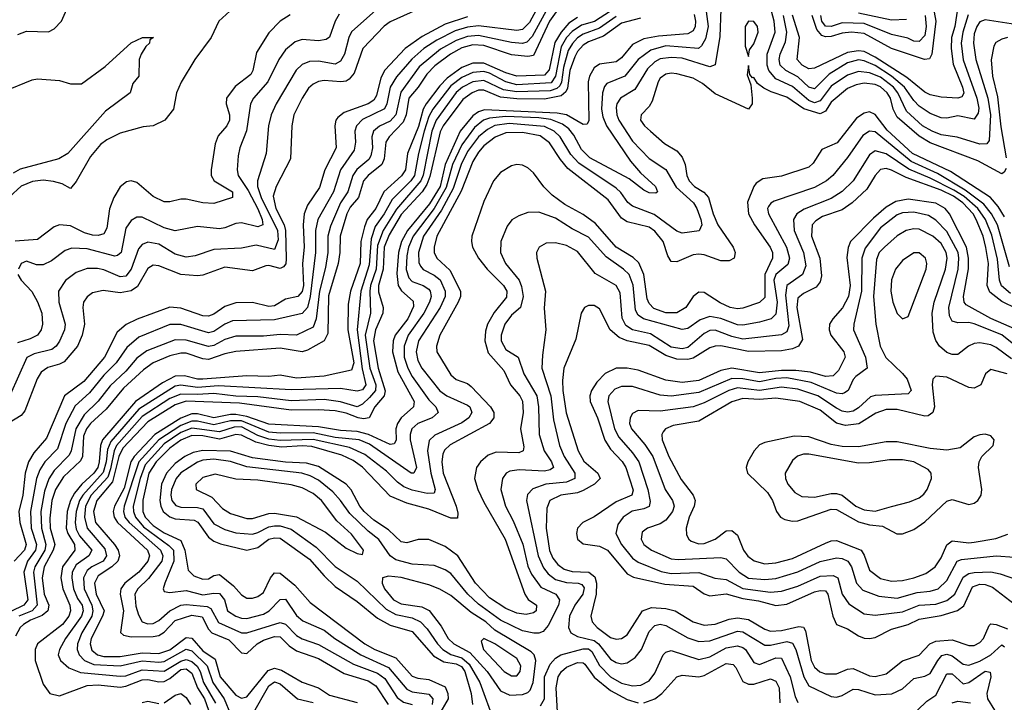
# Model space of a CAD drawing. Header units: inches. Extents: x 884549 to 1028252, y 526810 to 653624.
# Tile 888 of 1056: x 983065 to 986639, y 636818 to 639295. Entities that reach past the tile are written whole.
import ezdxf

# ---------------------------------------------------------------- set-up
doc = ezdxf.new("R2010")
doc.units = ezdxf.units.IN
doc.header["$MEASUREMENT"] = 0
doc.layers.add('A9683', color=7, linetype='Continuous')

msp = doc.modelspace()

# ---------------------------------------------------------------- linework, layer by layer
at = {"layer": 'A9683', "color": 5}
for points, elevation in [([(984971.1, 639388.9), (984915.5, 639284.5), (984890, 639259.4), (984870, 639255.9), (984730, 639272.8), (984690, 639267.4), (984645.4, 639254.6), (984578.8, 639221.2), (984531.9, 639190), (984487.9, 639152.1), (984432.6, 639087.4), (984410, 639050), (984398.3, 638990), (984388.9, 638971.1), (984310, 638933.3), (984287.3, 638910), (984281.6, 638890), (984284.2, 638850), (984279, 638821), (984229.5, 638750), (984203.9, 638670), (984147.7, 638570), (984139, 638530), (984139.2, 638450), (984119.3, 638290), (984109.8, 638250.2), (984090.8, 638229.2), (983990, 638206.3), (983838, 638202), (983810, 638190.3), (983770, 638163.4), (983750, 638158.8), (983650, 638189.4), (983610, 638189), (983497.3, 638142.7), (983454.6, 638105.4), (983415.1, 638050), (983370, 638004.6), (983319.1, 637940.9), (983266, 637894), (983232.9, 637830), (983202.5, 637737.5), (983156.5, 637690), (983138, 637662), (983126.5, 637630), (983104.6, 637510), (983107.4, 637450), (983126.1, 637390), (983123, 637370), (983094, 637330), (983079.7, 637290), (983094.4, 637190), (983080.7, 637170), (983033, 637147)], 2440), ([(985548.4, 639390), (985563.7, 639270), (985554, 639226), (985540.3, 639199.7), (985529.1, 639190.9), (985410, 639199.7), (985355.4, 639184.6), (985310.1, 639150), (985262.1, 639090), (985196.5, 639063.5), (985187.6, 639052.4), (985180.8, 639030), (985177.1, 638970), (985182.3, 638942.3), (985195.1, 638910), (985281.7, 638781.7), (985319, 638739), (985373.1, 638690), (985379.6, 638670), (985374.6, 638665.4), (985350, 638666.6), (985330, 638675.8), (985276.9, 638716.9), (985134.2, 638794.2), (985104.2, 638824.2), (985075.9, 638875.9), (985058.4, 638898.4), (985035.4, 638915.4), (984992.9, 638932.9), (984950, 638938.7), (984830, 638943.3), (984770, 638937.7), (984749.1, 638930), (984715.8, 638904.2), (984670, 638841.1), (984636.3, 638770), (984613.4, 638686.6), (984570, 638610), (984493.4, 638510), (984476.7, 638470), (984470, 638438), (984468.2, 638388.2), (984477.8, 638357.8), (984490, 638344.6), (984530, 638330), (984550, 638316.7), (984555.4, 638310), (984558.4, 638290), (984553.1, 638270), (984531.7, 638230), (984474.8, 638150), (984461.1, 638110), (984460.9, 638070), (984473.7, 638030), (984490, 637999.7), (984550, 637915.5), (984576.1, 637890), (984584.5, 637870), (984562.3, 637850), (984510.3, 637829.7), (984489, 637810), (984482.2, 637790), (984483, 637770), (984505.6, 637670), (984495.6, 637650), (984485.7, 637650), (984335, 637755), (984296.8, 637770), (984210, 637779.3), (984130, 637795.3), (984010, 637794.5), (983970, 637798.5), (983870, 637839.5), (983830, 637839.8), (983770, 637825.2), (983710, 637838.6), (983690, 637838.4), (983650, 637822.9), (983570, 637770.9), (983497.4, 637690), (983444.4, 637530), (983441.4, 637510), (983447.2, 637490), (983462.4, 637470), (983575.8, 637370), (983584.6, 637350), (983581.2, 637330), (983532.3, 637267.7), (983493.4, 637230), (983482.9, 637210), (983486.8, 637166.8), (983495.8, 637135.8), (983510.1, 637110.1), (983530, 637102.9), (983550, 637103.7), (983570, 637115.3), (983609.8, 637150.2), (983650, 637170.8), (983670, 637173), (983746.1, 637166.1), (983758.5, 637158.5), (983787.1, 637107.2), (983870, 637070.6), (983890, 637069.8), (984010, 637108), (984030, 637102.1), (984070, 637060.5), (984090, 637048.4), (984150, 637027.9), (984276.9, 636956.9), (984364.2, 636924.2), (984390, 636904.6), (984435.2, 636835.2), (984458.7, 636818.7), (984490, 636809.7)], 2640), ([(984590.7, 639370), (984410, 639287.3), (984388.5, 639271.5), (984311.2, 639190), (984278.7, 639101.3), (984261.4, 639078.6), (984250, 639071.7), (984230.8, 639069.2), (984170, 639073.9), (984150, 639070.7), (984130, 639060.9), (984113.7, 639046.3), (984090.1, 639010), (984060.5, 638950), (984052.9, 638910), (984048.4, 638790), (983996.4, 638690), (983985.7, 638654.3), (983994.3, 638610), (984024.6, 638550), (984029.8, 638529.8), (984032.3, 638427.7), (984030.9, 638409.1), (984022.2, 638397.8), (984010, 638391.7), (983970, 638402.6), (983958.3, 638401.7), (983910, 638383.6), (983810, 638397.2), (983730, 638368.4), (983710, 638365.5), (983650, 638370.8), (983570, 638402.1), (983550, 638403.7), (983530, 638392.5), (983492.7, 638327.3), (983470, 638310.5), (983430, 638303.5), (983368.1, 638311.9), (983330, 638303.8), (983310.5, 638289.5), (983296.8, 638270), (983294.5, 638250), (983300.9, 638190), (983292.1, 638150), (983275.5, 638110), (983226.3, 638053.7), (983210, 638044.6), (983167.4, 638032.6), (983143.5, 638016.5), (983128, 637992), (983084.4, 637875.6), (983070, 637858.8), (983027.5, 637832.5)], 2380), ([(983059, 639241), (983090, 639253.2), (983169.2, 639250.8), (983190, 639261.6), (983217.4, 639290), (983250, 639364)], 2280), ([(984990, 639353.5), (984925.8, 639234.2), (984906.1, 639213.9), (984890, 639208), (984850, 639211.8), (984730, 639237.7), (984690, 639233.4), (984650, 639219.3), (984592.3, 639187.7), (984515.6, 639124.4), (984448.1, 639031.9), (984430, 638949.5), (984410, 638926.6), (984371.3, 638908.7), (984349, 638890), (984343.4, 638870), (984345.5, 638830), (984339.6, 638800.4), (984332.6, 638787.4), (984289.1, 638750.9), (984273.8, 638730), (984256.8, 638670), (984229.8, 638630), (984193.7, 638546.3), (984183.6, 638510), (984183.7, 638450), (984175.5, 638395.5), (984153.7, 638310), (984141.7, 638210), (984130, 638179.7), (984069.7, 638150.3), (984010, 638153.2), (983950, 638146.8), (983850, 638146.8), (983810, 638134), (983770, 638112.9), (983750, 638108.7), (983670, 638131.5), (983630, 638133.6), (983526.1, 638093.9), (983490, 638066.3), (983450, 638019.9), (983393.9, 637966.1), (983349.7, 637910.3), (983298.8, 637861.1), (983269.2, 637810), (983252.2, 637730), (983244.9, 637715.1), (983190, 637658.8), (983170.9, 637629.1), (983155.5, 637584.5), (983142, 637510), (983144.1, 637450), (983160.6, 637390), (983156, 637370), (983120.7, 637310), (983115.5, 637290), (983128.5, 637170), (983110.4, 637150), (983062.5, 637130)], 2460), ([(986376.1, 639370), (986390, 639290), (986376.3, 639170), (986367.5, 639152.5), (986349.3, 639150.7), (986230, 639190.2), (986130, 639245.1), (986084, 639250), (986050, 639246.5), (986010, 639233.9), (985990, 639232.5), (985977.1, 639237.1), (985958.9, 639258.9), (985942.1, 639310)], 2580), ([(983854.2, 639350), (983788.1, 639290), (983760.1, 639230), (983701, 639150), (983651.7, 639068.3), (983634.2, 639030), (983623.5, 638970), (983592.2, 638930), (983550.1, 638909.9), (983513.8, 638906.2), (983430, 638883.2), (983380.9, 638859), (983358.5, 638841.5), (983321.8, 638798.2), (983270, 638708.2), (983250, 638682.2), (983218.8, 638698.8), (983188.3, 638708.3), (983150, 638713), (983111.9, 638708.1), (983070, 638690.5), (983028.3, 638651.7)], 2280), ([(984357.5, 639330), (984269.6, 639250.4), (984259.7, 639230), (984244, 639170), (984230, 639144.6), (984210, 639134.1), (984150, 639144.3), (984117.1, 639142.9), (984090, 639131.8), (984068.2, 639111.8), (983995.9, 638990), (983977.4, 638950), (983967.9, 638910), (983959.6, 638810), (983928.5, 638710), (983928.7, 638690), (983941.8, 638650), (984001, 638530), (984003.4, 638496.6), (983990, 638461.1), (983923.2, 638476.8), (983870, 638466.5), (983770, 638461.6), (983701.7, 638438.3), (983670, 638433.1), (983630, 638443.6), (983570, 638480.4), (983530, 638487.1), (983510, 638479.4), (983496.9, 638463.1), (983470, 638389.3), (983450, 638364), (983430, 638361.3), (983370, 638387.2), (983347.8, 638392.2), (983310, 638392.7), (983270, 638378.2), (983232, 638348), (983205.5, 638310), (983207.6, 638270), (983230.5, 638190), (983228.1, 638170), (983210, 638128.5), (983197.2, 638110), (983181.6, 638098.4), (983117.2, 638082.8), (983091.2, 638068.9), (983030, 637933.6)], 2360), ([(985030, 639349.2), (984987.7, 639290), (984930, 639164.9), (984910, 639161.6), (984850, 639167.9), (984750, 639201), (984710, 639203.9), (984670, 639192.6), (984629.1, 639170), (984571.9, 639128.1), (984542.5, 639097.6), (984511.1, 639050), (984477.3, 639010), (984467.9, 638950), (984457.2, 638922.8), (984406.3, 638870), (984394.6, 638850), (984387.5, 638790), (984379.2, 638770), (984330, 638729.9), (984312.6, 638710), (984294.7, 638650), (984265, 638615), (984252.3, 638590), (984228.3, 638510), (984227, 638450), (984221.2, 638410), (984186.5, 638293.5), (984184.1, 638155.9), (984170.1, 638130), (984110, 638095.6), (984090, 638090.2), (984010, 638103.1), (983850, 638090.8), (983810, 638082.6), (983750, 638061.8), (983730, 638063.9), (983670, 638084.5), (983650, 638084.6), (983610, 638075.1), (983550.2, 638049.8), (983515, 638025), (983441.9, 637958.1), (983378.9, 637881.1), (983322.5, 637830), (983308.1, 637810), (983296.8, 637783.2), (983292.6, 637710), (983286.4, 637693.6), (983223.8, 637636.2), (983194.8, 637590), (983181.9, 637550), (983174.3, 637485.7), (983175.3, 637450), (983192.9, 637390), (983186.7, 637370), (983153.8, 637310), (983146.7, 637270), (983153.7, 637210), (983171.2, 637170), (983167.9, 637150), (983146.7, 637133.3), (983103.8, 637116.2), (983079.2, 637100.8), (983067.3, 637090), (983050, 637058.1)], 2480), ([(985210, 639326.2), (985152.1, 639287.9), (985104.9, 639275.1), (985070, 639252.2), (985049.9, 639230), (985030, 639196), (985010, 639090), (984993.9, 639066.1), (984870, 639059.1), (984830, 639069), (984770, 639101.1), (984750, 639107), (984710, 639103.7), (984670, 639085.8), (984630, 639054.7), (984564.8, 638970), (984550, 638943.4), (984532.8, 638890), (984512.1, 638810), (984497.8, 638730), (984484.5, 638710), (984417.7, 638642.3), (984388.6, 638590), (984355.6, 638544.4), (984340.3, 638499.7), (984334, 638406), (984303.5, 638310), (984289.5, 638170), (984308.5, 638028.5), (984321.5, 637970), (984310, 637952), (984290, 637946.7), (984230, 637957.2), (984050, 637952.3), (983786.9, 637966.9), (983710, 637960.1), (983650, 637968.7), (983630, 637965.3), (983498, 637882), (983395.7, 637764.3), (983384.4, 637735.6), (983378.8, 637690), (983367.6, 637652.4), (983294.2, 637570), (983282.3, 637550), (983269.9, 637510), (983266.1, 637470), (983270, 637446.5), (983282.5, 637422.5), (983326.6, 637370), (983316.7, 637350), (983270, 637316.6), (983256.1, 637290), (983254.1, 637270), (983260.8, 637230), (983274.6, 637194.6), (983291.7, 637170), (983295.7, 637150), (983289.3, 637130), (983232, 637050), (983209.1, 637010), (983204.8, 636990), (983212.7, 636970), (983243.3, 636943.3), (983286.4, 636926.4), (983430, 636912.5), (983450, 636914.3), (983510, 636935.4), (983590, 636930.8), (983650, 636967.5), (983670, 636972.8), (983690, 636966.4), (983708.8, 636948.8), (983720, 636930), (983732.8, 636890), (983775.3, 636815.3)], 2540), ([(985610, 639332.8), (985606.4, 639233.6), (985589.1, 639130.9), (985570, 639123.7), (985470, 639154.8), (985430, 639158.3), (985390, 639152.5), (985370, 639141.5), (985343.9, 639116.1), (985298.4, 639041.6), (985245.6, 639010), (985232.4, 638990), (985230, 638976.2), (985232.1, 638950), (985239.5, 638930), (985290, 638854.5), (985350, 638791.8), (985410.8, 638750.8), (985447.5, 638687.5), (985511, 638630), (985523.2, 638610), (985537.6, 638570), (985541.3, 638550), (985531.5, 638528.5), (985470, 638520.6), (985450, 638527.9), (985368.1, 638588.1), (985290, 638618), (985272.2, 638632.2), (985247.6, 638667.6), (985230, 638683.9), (985094.2, 638774.2), (985066, 638806), (985027, 638870), (985005.4, 638890), (984970, 638907.7), (984842.2, 638917.8), (984789.5, 638910.5), (984762.9, 638897.1), (984730, 638870), (984690, 638816.4), (984667.3, 638770), (984638, 638682), (984595.7, 638604.3), (984531.1, 638510), (984512.1, 638450), (984513.6, 638413.6), (984520.2, 638400.2), (984530, 638388), (984570, 638367.6), (984590.9, 638350.9), (984609.8, 638310), (984610, 638290), (984591.6, 638250), (984513.3, 638130), (984504.6, 638090), (984510, 638057.8), (984524.5, 638030), (984590, 637948.6), (984615.3, 637930), (984690, 637896.6), (984698.9, 637890), (984705.9, 637870), (984695.7, 637850), (984670, 637831.7), (984572.5, 637787.5), (984551.8, 637768.2), (984545.6, 637730), (984557.4, 637650), (984573.3, 637590), (984570, 637577.3), (984544.7, 637575.3), (984490, 637587.5), (984459.8, 637599.8), (984436.4, 637616.4), (984396.2, 637656.2), (984317.4, 637717.4), (984262.2, 637742.2), (984130, 637771.3), (984010, 637767.9), (983970, 637773.2), (983930, 637786.6), (983870, 637817), (983843.5, 637816.5), (983790, 637799.1), (983690, 637813.1), (983650, 637797.2), (983590, 637756.2), (983520.9, 637679.1), (983502, 637630), (983477.5, 637530), (983478.1, 637510), (983485.8, 637490), (983515, 637455), (983607.1, 637387), (983623.1, 637370), (983624.4, 637330), (983591.6, 637250), (983585.9, 637230), (983590, 637219.5), (983610, 637216.8), (983670, 637223.7), (983730, 637207.5), (983770, 637214.6), (983790, 637212.6), (983808.2, 637190), (983819.2, 637150), (983850, 637130.1), (983870, 637123.2), (983890, 637122.3), (983950, 637137.8), (983971.2, 637150), (984010, 637191.3), (984030, 637192.4), (984070, 637133.3), (984093.2, 637113.2), (984170, 637079.9), (984209.2, 637049.2), (984303, 636990), (984404.4, 636944.4), (984470, 636865.8), (984490, 636856.5), (984550, 636847), (984564.7, 636830), (984562.3, 636810)], 2660), ([(986695.4, 639275.4), (986570, 639295), (986550, 639286.8), (986538.9, 639270), (986530, 639243.5), (986526.7, 639210), (986535.6, 639150), (986579.1, 639010), (986588.8, 638950), (986583.6, 638856.4), (986575.9, 638844.1), (986550, 638843), (986468.2, 638868.2), (986410, 638877.5), (986376.9, 638890), (986342.4, 638910), (986283.4, 638963.4), (986252.4, 639030), (986237.1, 639050), (986190, 639086.2), (986150, 639102.7), (986110, 639106.5), (986070, 639093.3), (986010, 639053.8), (985970, 639000.1), (985950, 638992.7), (985930, 639001.5), (985870, 639052.8), (985810, 639080.3), (985784.6, 639110), (985777.8, 639130), (985778.8, 639170), (985806.7, 639250), (985803.2, 639290), (985788.3, 639348.3)], 2660), ([(986471.9, 639350), (986459.1, 639270), (986447.6, 639230), (986445.6, 639190), (986453.8, 639133.8), (986487.5, 639050), (986491.5, 639028.5), (986485.4, 639014.6), (986470, 639010.4), (986410, 639013.6), (986370, 639022.1), (986350, 639032), (986285.2, 639085.2), (986170, 639159.1), (986130, 639179.2), (986110, 639182.2), (986070, 639175.6), (985950, 639118.5), (985930, 639116.7), (985905, 639130), (985886.6, 639150), (985895.6, 639230), (985870, 639311.8)], 2620), ([(986284, 639296), (986230, 639293), (986110, 639319.1)], 2540), ([(984690, 639305.1), (984610, 639279.3), (984525.8, 639234.2), (984464.3, 639190), (984390, 639112.4), (984376, 639084), (984359.8, 639020.2), (984350, 639003), (984329.5, 638990), (984242.4, 638957.6), (984219.7, 638940.3), (984212.4, 638930), (984208.9, 638910), (984213.6, 638830), (984172.4, 638750), (984153.6, 638686.4), (984110, 638621.4), (984097.8, 638590), (984093.6, 638550), (984098.2, 638470), (984091.5, 638410), (984094.8, 638330), (984090, 638308.4), (984075, 638290), (984030, 638281), (983990, 638257.2), (983970, 638254.5), (983910, 638268.2), (983850, 638267.4), (983810, 638254), (983770, 638226.2), (983750, 638218.9), (983730, 638220.7), (983650, 638248.1), (983610, 638251.8), (983491.3, 638208.7), (983451.3, 638188.7), (983419.3, 638160.7), (983372.8, 638070), (983297.7, 637982.3), (983228.1, 637930), (983163, 637777), (983117.1, 637722.9), (983097.3, 637690), (983084.7, 637650), (983077, 637570), (983062.6, 637510), (983065.7, 637470), (983089.2, 637390), (983082.7, 637370), (983045.5, 637330)], 2420), ([(984047.2, 639312.8), (984010, 639289.3), (983970, 639247.2), (983924.3, 639175.7), (983911.9, 639110), (983904, 639096), (983847.7, 639052.3), (983816.2, 639010), (983814.5, 638990), (983826.3, 638950), (983826.4, 638930), (983816.6, 638910), (983785.9, 638874.1), (983775.2, 638844.8), (983759.6, 638750), (983760.3, 638730), (983771.3, 638710), (983837.8, 638670), (983837.5, 638650), (983770, 638628), (983730, 638630.3), (983670, 638643.4), (983650, 638643.4), (983610, 638633.5), (983590, 638634.3), (983550, 638653.8), (983490, 638704.7), (983470, 638710.5), (983453.1, 638706.9), (983430, 638688), (983407.3, 638650), (983391.7, 638608.3), (983381.5, 638538.5), (983370, 638518), (983350, 638512.2), (983330, 638513.3), (983301, 638521), (983250, 638546.6), (983209.4, 638550.6), (983190, 638543.2), (983130, 638496.9), (983048.9, 638491.1)], 2320), ([(984225.1, 639314.9), (984210.1, 639290), (984190, 639231.4), (984177.4, 639222.6), (984150, 639218.5), (984090, 639223.1), (984064.9, 639215.1), (984030, 639186), (984005.2, 639150), (983965.9, 639070), (983914.2, 639010), (983903.1, 638990), (983887.8, 638892.2), (983864.5, 638830), (983858.5, 638801.5), (983854.6, 638750), (983858.7, 638730), (983894.8, 638674.8), (983930, 638608.7), (983944.9, 638570), (983947.3, 638550), (983930, 638543.8), (983870, 638558.2), (983850, 638556), (983810, 638539.7), (983790, 638536.4), (983710, 638544), (983630, 638529.4), (983590, 638539.2), (983510, 638578.1), (983490, 638578.4), (983470, 638566.1), (983450, 638538), (983433.3, 638450), (983420.1, 638439.9), (983410, 638437.1), (983310, 638463.2), (983254.2, 638465.8), (983230, 638457.8), (983180.5, 638419.5), (983150, 638405.7), (983125.8, 638405.8), (983090, 638418.6), (983070, 638410.7), (983060.5, 638390)], 2340), ([(985090, 639303.4), (985057.8, 639282.2), (985030, 639249.5), (985008.1, 639211.9), (984987.3, 639112.7), (984970, 639093.8), (984870, 639089.6), (984830, 639102.4), (984750, 639137.8), (984710, 639137.7), (984670, 639120.9), (984616.8, 639083.2), (984590, 639055.3), (984540.3, 638990), (984529.4, 638970.6), (984512.1, 638907.9), (984473.3, 638810), (984465.5, 638750), (984451.5, 638728.5), (984386.3, 638670), (984358.1, 638610), (984326.2, 638570), (984316.3, 638543.7), (984303.5, 638490), (984301.1, 638410), (984266, 638310), (984257, 638263), (984255.8, 638170), (984277.9, 638050), (984270, 638023.2), (984170, 638001.7), (984070, 637994.3), (984010, 638004.8), (983970, 638000.4), (983890, 638002.3), (983730, 637990.1), (983710, 637990.9), (983663, 638003), (983630, 638000.9), (983583, 637977), (983485.7, 637910), (983366.1, 637770), (983358.3, 637750), (983354, 637690), (983348.3, 637670), (983334.4, 637650), (983290.5, 637609.5), (983263.6, 637576.4), (983249.9, 637550), (983237.6, 637510), (983234.4, 637450), (983240.1, 637430), (983263.5, 637390), (983265.9, 637370), (983220.8, 637310), (983214.7, 637270), (983222.2, 637230), (983246.9, 637170), (983250, 637150), (983243.7, 637130), (983220.1, 637099.9), (983130, 637030.3), (983120.8, 637010), (983121.7, 636970), (983150, 636883.2), (983174.2, 636850), (983210, 636841.1), (983310, 636878.4), (983350, 636880.9), (983430, 636873.2), (983450, 636876.1), (983510, 636899.6), (983530, 636901.2), (983570, 636892.8), (983590, 636893.5), (983610, 636904), (983650, 636937.4), (983670, 636939.7), (983690, 636924), (983710.8, 636870), (983735.7, 636830), (983749.9, 636790)], 2520), ([(985230, 639307), (985170, 639264.5), (985110, 639242.6), (985090, 639228.6), (985071.2, 639208.8), (985056.4, 639183.6), (985038.9, 639121.1), (985031.5, 639068.5), (985025.1, 639054.9), (985014.2, 639045.8), (984990, 639037.1), (984870, 639032.7), (984821, 639041), (984750, 639074.6), (984710.2, 639069.8), (984672.8, 639050), (984650, 639030.4), (984576.6, 638930), (984560.8, 638890), (984530, 638731.1), (984520.8, 638710), (984432.3, 638607.7), (984384, 638530), (984364.3, 638475.7), (984359.6, 638390), (984338.5, 638330), (984335.9, 638310), (984337.9, 638230), (984319.7, 638150), (984336.1, 638030), (984358.1, 637970), (984356.9, 637950), (984335.4, 637924.6), (984310, 637899.3), (984290, 637890.7), (984230, 637907.8), (984170, 637916.2), (984050, 637911.7), (983930, 637926.2), (983850, 637928.8), (983770, 637938.2), (983710, 637934.4), (983650, 637936.6), (983610, 637920), (983510, 637855.1), (983416.6, 637750), (983407.5, 637730), (983395.2, 637664.8), (983384.5, 637635.5), (983324.6, 637570), (983304.2, 637530), (983300.2, 637490), (983309.6, 637450), (983374.8, 637374.8), (983379.9, 637350), (983368.6, 637330), (983326.7, 637310), (983310, 637296.3), (983297, 637270), (983298.9, 637230), (983327.5, 637170), (983331.2, 637150), (983326.6, 637130), (983291.1, 637070), (983275.2, 637030), (983273.9, 637010), (983281.1, 636990), (983301, 636970), (983334.8, 636954.8), (983430, 636950.6), (983510, 636969), (983570, 636963.2), (983590, 636966.6), (983670, 637010.9), (983690, 637005.3), (983745.7, 636950), (983766.3, 636890), (983807, 636830), (983830, 636775.3)], 2560), ([(985319, 639301), (985250, 639282), (985184.4, 639235.6), (985130, 639214.8), (985110, 639202.1), (985090, 639180.1), (985079.6, 639160.4), (985061.7, 639110), (985053.1, 639046.9), (985047.2, 639032.8), (985030, 639018.8), (984970, 639007), (984870, 639007.5), (984810, 639014.2), (984750, 639039.3), (984730, 639038.7), (984706.9, 639030), (984674.1, 639005.9), (984602, 638910), (984591.6, 638888.4), (984553.7, 638726.3), (984542.9, 638697.1), (984525.5, 638670), (984450, 638587.5), (984405.8, 638514.2), (984388.6, 638470), (984384.3, 638390), (984367, 638330), (984367.9, 638307.9), (984384.7, 638250), (984383.8, 638230), (984356.8, 638170), (984349.4, 638130), (984366.2, 638030), (984391.8, 637948.2), (984387.8, 637930), (984353.9, 637890), (984333.5, 637850), (984313.4, 637846.6), (984294.3, 637850), (984250, 637867.2), (984210, 637875.2), (984150, 637879.2), (984050, 637877.7), (983863.3, 637903.3), (983669.2, 637910.8), (983630, 637897.7), (983530, 637835.7), (983439.8, 637740.2), (983425, 637710), (983402.2, 637617.8), (983344.9, 637550), (983333.2, 637510), (983340.1, 637470), (983409.6, 637390), (983423, 637370), (983427, 637350), (983420.9, 637330), (983399.6, 637310), (983350, 637276.8), (983336.3, 637250), (983342.6, 637210), (983372.2, 637150), (983366.3, 637130), (983324.5, 637050), (983320.7, 637030), (983327.2, 637007.2), (983347.1, 636990), (983370, 636984.4), (983430, 636984.7), (983510, 636997.6), (983570, 636995.1), (983610, 637008.7), (983670, 637052.7), (983690, 637050.5), (983730, 637004.3), (983774.2, 636974.2), (983793.4, 636910), (983850, 636844.3), (983870, 636833.2), (983890, 636837.4), (983967.1, 636932.9), (983990, 636942.1), (984015.1, 636935.1), (984090, 636890.7), (984150, 636870.1), (984190, 636843.7), (984290, 636817.4)], 2580), ([(985513.6, 639313.6), (985517.9, 639290), (985517.3, 639270), (985510, 639254.2), (985490, 639243.7), (985384.4, 639235.6), (985330, 639225.5), (985290, 639204.6), (985250, 639157.1), (985230, 639142.1), (985170, 639133.7), (985150, 639120.6), (985133.1, 639090), (985128.6, 639070), (985131, 638929), (985124.7, 638915.3), (985110, 638914.9), (985050, 638949.7), (985016.1, 638956.1), (984751.8, 638968.2), (984730, 638960.5), (984710, 638945.6), (984663.9, 638890), (984609.4, 638770), (984590.9, 638690), (984553.2, 638626.8), (984472.5, 638530), (984450.8, 638490), (984439.7, 638450), (984434.4, 638374.4), (984439.3, 638330), (984450.6, 638310.6), (984493.1, 638273.1), (984494, 638254), (984473.8, 638210), (984428.1, 638150), (984420.4, 638130), (984418.8, 638090), (984437.2, 638017.2), (984497.5, 637910), (984494.3, 637890), (984449.5, 637850), (984436.5, 637830), (984430.8, 637810), (984431.2, 637768.8), (984423.9, 637756.1), (984410, 637753.9), (984331.4, 637790), (984290, 637800.4), (984230, 637803.7), (984150, 637818), (983970, 637826.7), (983890, 637854.6), (983850, 637862.4), (983830, 637862.6), (983770, 637850.7), (983710, 637864.2), (983690, 637864.2), (983650, 637848.9), (983555.1, 637790), (983480.2, 637710), (983468.7, 637690), (983444.5, 637595.5), (983409.5, 637530), (983404.7, 637510), (983408, 637490), (983420, 637470), (983528.5, 637370), (983536.1, 637350), (983530.5, 637330), (983497.3, 637290), (983446.3, 637250), (983431.8, 637230), (983430, 637210), (983441.5, 637150), (983431.6, 637071.6), (983441.6, 637061.6), (983470, 637055.9), (983550, 637056.2), (983570, 637060.7), (983590, 637072.9), (983630, 637114.6), (983690, 637134), (983727.8, 637127.8), (983750, 637082.9), (983762.3, 637070), (983824.1, 637044.1), (983870, 636996.9), (983890, 636995.3), (983926.7, 637030), (983950, 637043.5), (983990, 637056.6), (984010, 637055.4), (984043, 637023), (984070, 637005.1), (984150, 636976.9), (984242.9, 636922.9), (984330, 636896.3), (984357.5, 636877.5), (984402.8, 636810)], 2620), ([(986507.2, 639312.8), (986488.3, 639250), (986481.8, 639210), (986489.1, 639149.1), (986539.5, 639010), (986546.1, 638973.9), (986544.5, 638955.5), (986530, 638934.4), (986470, 638945.6), (986430, 638937.6), (986410, 638938.9), (986370, 638954.3), (986330, 638981.5), (986310, 639001.6), (986276.3, 639050), (986229.8, 639090), (986170, 639129), (986130, 639146.2), (986110, 639149.4), (986070, 639138.8), (986003, 639097), (985950, 639043.9), (985930, 639049.6), (985890, 639087.1), (985846.3, 639110), (985825.7, 639130), (985821.5, 639150), (985825, 639170), (985845.1, 639214.9), (985849.7, 639250), (985837, 639310)], 2640), ([(986351.8, 639310), (986354.9, 639270), (986350, 639237.4), (986330, 639215.4), (986310, 639217.4), (986288.2, 639228.2), (986230, 639241.1), (986130, 639281), (986050, 639283.3), (986010, 639270), (985990, 639271.3), (985977.1, 639290), (985972.7, 639310)], 2560), ([(983010, 639035.5), (983110, 639077.3), (983130, 639080.2), (983210, 639074.9), (983250, 639062.3), (983290, 639062.3), (983375.4, 639124.6), (983470, 639211.3), (983510.4, 639230.4), (983550.7, 639230), (983538, 639222), (983536.3, 639210), (983522.6, 639197.4), (983505.5, 639170), (983499.1, 639150), (983497.3, 639090), (983476.2, 639063.8), (983466.3, 639030), (983376.9, 638963.1), (983239.8, 638810), (983206.7, 638790), (983067.3, 638752.7), (983041.9, 638738.1)], 2260), ([(986650, 639230.5), (986630, 639224.7), (986608.3, 639211.7), (986600.5, 639199.5), (986590.9, 639149.1), (986596, 639090), (986614.7, 639014.7), (986625.8, 638905.8), (986645.8, 638794.2)], 2680), ([(986645.3, 638754.7), (986638.6, 638741.4), (986630, 638736.1), (986542.7, 638782.7), (986370, 638848.4), (986330, 638871.9), (986250, 638940.9), (986235.7, 638970), (986226.3, 639010), (986214, 639030), (986190, 639050.9), (986170, 639059.4), (986130, 639064.4), (986101.3, 639058.7), (986070, 639045.4), (986010, 638995.8), (985990, 638963.3), (985970, 638953.5), (985911.9, 638971.9), (985850, 639014.4), (985792.6, 639032.6), (985766, 639046), (985743.1, 639063.1), (985730, 639085.1), (985724.5, 639084.5), (985715.8, 639095.8), (985710, 639128.7), (985705.4, 639094.6), (985718.4, 639058.4), (985723.9, 639010), (985723.2, 638990), (985710, 638969.8), (985590, 639026.4), (985543.9, 639063.9), (985510, 639082.3), (985450, 639098.2), (985430, 639101.1), (985410, 639097.2), (985390, 639082.4), (985382.4, 639070), (985360.8, 638999.2), (985350, 638980.2), (985320.7, 638950), (985319, 638930), (985332.7, 638910), (985355, 638890), (985405.9, 638845.9), (985450, 638819.1), (985470, 638796.2), (985481.1, 638770), (985487, 638730), (985494.7, 638710), (985514.3, 638690), (985548.9, 638668.9), (985565.5, 638650), (985582.2, 638590), (985599.1, 638550), (985655.1, 638470), (985662.4, 638450), (985658.6, 638430), (985640, 638420), (985610, 638419.7), (985550, 638441.8), (985530, 638444.3), (985510, 638442.1), (985450, 638416.7), (985430, 638417.3), (985417.9, 638437.9), (985400.7, 638490), (985370, 638527.8), (985350, 638541.6), (985270, 638561.9), (985250, 638574.2), (985201.3, 638641.3), (985054.9, 638754.9), (985027.6, 638787.6), (984988.7, 638848.7), (984953.8, 638873.8), (984890, 638886), (984830, 638884.3), (984791.4, 638868.6), (984750, 638837.1), (984730, 638814.3), (984710, 638780.6), (984667.6, 638672.4), (984579.4, 638510), (984569.2, 638470), (984569.7, 638450), (984579, 638430), (984626.5, 638386.5), (984665.4, 638310), (984664.6, 638290), (984656.8, 638270), (984590.1, 638150), (984578, 638110), (984579.5, 638090), (984630, 638005.8), (984649.8, 637989.8), (984690, 637975.2), (984704.3, 637964.3), (984773.8, 637890), (984785.8, 637870), (984786.6, 637850), (984769.8, 637830.2), (984627.2, 637752.8), (984607, 637733), (984601.2, 637718.8), (984597.3, 637690), (984602.3, 637650), (984649.2, 637530), (984655.2, 637504.8), (984653.8, 637486.2), (984630, 637485.8), (984550, 637518.4), (984470, 637540.8), (984410, 637565.6), (984310, 637671.3), (984275.8, 637695.8), (984234.6, 637714.6), (984125.7, 637745.7), (984090, 637748.3), (984016.2, 637743.8), (983970, 637750.4), (983922.4, 637762.4), (983870, 637787.4), (983850, 637789.2), (983790, 637772.4), (983730, 637785.1), (983690, 637786.7), (983650, 637769.5), (983610, 637740.3), (983560.8, 637690), (983533.4, 637650), (983511.6, 637551.6), (983512.7, 637510), (983521.1, 637490), (983550, 637459.4), (983590, 637433.2), (983650, 637405.7), (983664.4, 637370), (983677.2, 637297.2), (983697.4, 637277.4), (983730, 637264.4), (983750, 637266.5), (983770, 637277.8), (983790, 637281.7), (983840.8, 637240.8), (983870, 637207.4), (983890, 637195.6), (983910, 637195.5), (983930, 637201.7), (983950, 637216.3), (983976, 637270), (983990, 637288.3), (984010, 637286.7), (984063.4, 637243.4), (984120, 637180), (984318.5, 637030), (984353.9, 637010), (984430, 636979.3), (984490, 636913.1), (984510, 636905.9), (984550, 636900.8), (984610, 636874.7), (984619.5, 636850), (984620.4, 636830), (984585.1, 636770)], 2680), ([(986639.3, 638579.3), (986617, 638617), (986589.3, 638649.3), (986443.7, 638743.7), (986305.3, 638810), (986214.3, 638894.3), (986170, 638951.5), (986150, 638960.9), (986130, 638956), (986102.6, 638937.4), (986031.8, 638848.2), (985976.2, 638823.8), (985945.5, 638774.5), (985930, 638760.4), (985830, 638726.6), (985762.9, 638717.1), (985738.7, 638701.3), (985730, 638689.1), (985707.4, 638632.6), (985711, 638590), (985732.4, 638550), (985789.1, 638470), (985797.4, 638450), (985797.4, 638430), (985770, 638370), (985770, 638286.8), (985750, 638269.2), (985690, 638247.8), (985670, 638245.4), (985643.5, 638250), (985607.2, 638267.2), (985550, 638304.8), (985530, 638306.7), (985510, 638290.6), (985482.7, 638250), (985450, 638231.3), (985410, 638230.7), (985366.7, 638246.7), (985350, 638264.7), (985342.6, 638282.6), (985330.8, 638370), (985312.7, 638412.7), (985292.4, 638432.4), (985229.8, 638469.8), (985155.6, 638555.6), (985110, 638587.6), (985044.3, 638624.3), (984998, 638658), (984968.2, 638688.2), (984930, 638739.2), (984910, 638757.2), (984890, 638766.6), (984870, 638769.2), (984850, 638764.4), (984810, 638740.2), (984785.3, 638710), (984750, 638634.8), (984706.2, 638510), (984704.5, 638490), (984708.5, 638470), (984730.1, 638430), (984762.2, 638390), (984821.4, 638330), (984833.2, 638310), (984832.3, 638287.7), (984787.2, 638232.8), (984763.6, 638190), (984755.4, 638164.6), (984753, 638130), (984765.9, 638085.9), (984822.1, 638022.1), (984846.1, 637970), (984880.6, 637930), (984890.5, 637910.5), (984893, 637870), (984883.5, 637810), (984894.6, 637745.4), (984892.1, 637730), (984877.1, 637722.9), (984794.6, 637725.4), (984765.8, 637714.2), (984737.9, 637690), (984723.7, 637670), (984716, 637630), (984727.5, 637590), (984750, 637544.1), (984827.2, 637410), (984898.4, 637210), (984910.8, 637190.8), (984940.8, 637170), (984939.5, 637150), (984930, 637142.6), (984903, 637137), (984870, 637141.2), (984830, 637158.3), (984770, 637197.2), (984719.3, 637250), (984655.8, 637350), (984610, 637383.7), (984550, 637408.8), (984511.6, 637408.4), (984470, 637397.1), (984450, 637400.3), (984404, 637444), (984350, 637479.5), (984315.6, 637510), (984299.8, 637530), (984268.4, 637588.4), (984249.6, 637609.6), (984150, 637673.6), (984105.7, 637685.7), (984030, 637689.1), (983910, 637704.8), (983830, 637729.6), (983730, 637731.9), (983695.4, 637724.6), (983665.1, 637710), (983630, 637684.1), (983598.4, 637650), (983580, 637610), (983574.1, 637550), (983577.1, 637530), (983586.3, 637510), (983610, 637490.5), (983630, 637483.9), (983698.7, 637478.7), (983711.6, 637471.6), (983750, 637417.5), (983770, 637403.1), (983793.5, 637393.5), (983890, 637370.4), (983930, 637380.3), (983970, 637409.6), (983990, 637414.6), (984010, 637413.3), (984117.5, 637337.5), (984170, 637276.3), (984210, 637238.7), (984290, 637183.6), (984363.5, 637123.5), (984410, 637097.6), (984490, 637074.5), (984566.9, 636986.9), (984604.7, 636964.7), (984650, 636957.4), (984668.4, 636948.4), (984681, 636930), (984703.9, 636850), (984709.3, 636810)], 2720), ([(986657.7, 638397.7), (986614.5, 638550), (986592.7, 638590), (986565, 638625), (986496.8, 638676.8), (986396.6, 638736.6), (986300.9, 638780.9), (986170, 638888.1), (986150, 638891), (986125.4, 638874.6), (986070, 638795.4), (986016.3, 638730), (985993.4, 638710), (985950, 638686.1), (985804, 638636), (985791, 638629), (985782.8, 638617.2), (985779.5, 638610), (985782.6, 638590), (985848.1, 638470), (985858.8, 638430), (985852.8, 638407.2), (985810, 638370.9), (985802.5, 638350), (985814, 638270), (985810, 638226.9), (985793.1, 638210), (985750, 638197.1), (985690, 638186), (985670, 638187.2), (985610, 638211.1), (985570, 638218.3), (985534.5, 638205.5), (985490, 638174.9), (985470, 638170.7), (985329, 638209), (985310, 638222.8), (985300.8, 638240.8), (985291.4, 638331.4), (985277.7, 638370), (985257.2, 638390), (985194.2, 638434.2), (985130, 638505.8), (985070, 638536.2), (985010, 638575), (984950, 638596.6), (984910, 638594.9), (984876.5, 638583.5), (984851.7, 638568.3), (984834, 638546), (984811.8, 638490), (984810.6, 638450), (984828.8, 638410), (984877.5, 638350), (984887.1, 638327.1), (984892.6, 638290), (984883.3, 638250), (984850, 638222.4), (984825.6, 638190), (984812.3, 638150), (984812.9, 638130), (984830, 638097.8), (984874.2, 638070), (984895.1, 638010), (984942.2, 637930), (984948.7, 637890), (984950.1, 637789.9), (984969, 637730), (984995.1, 637690), (985002.5, 637670), (984990, 637661.3), (984970, 637656.7), (984878.2, 637661.8), (984843.8, 637656.2), (984831, 637649), (984817.5, 637630), (984812.1, 637590), (984828.6, 637530), (984856.9, 637476.9), (984891.3, 637391.3), (984910, 637311.8), (984922.6, 637282.6), (984956.2, 637236.2), (985010.6, 637210), (985024.8, 637190), (985020.3, 637170), (984982.8, 637097.2), (984965.4, 637074.6), (984950, 637068.4), (984931, 637069), (984890, 637077.8), (984810, 637116), (984730, 637174.5), (984692.1, 637210), (984630, 637284.8), (984610, 637299.2), (984570, 637314.4), (984490, 637319.1), (984430, 637334.8), (984410, 637350), (984368.8, 637408.8), (984330, 637438.5), (984263.1, 637503.1), (984230, 637550.8), (984202, 637582), (984150, 637623.8), (984120, 637640), (984089.4, 637649.4), (983890, 637672.1), (983830, 637692.3), (983770, 637700.2), (983730, 637696.3), (983710, 637689.1), (983650, 637650.8), (983632.8, 637630), (983616.3, 637590), (983613.8, 637570), (983617.7, 637550), (983631.9, 637531.9), (983650, 637526), (983710, 637525.2), (983730, 637519.6), (983770, 637465.9), (983810, 637445.5), (983850, 637432.6), (983910, 637428.5), (983930, 637433.8), (983970, 637455.2), (983990, 637458.9), (984010, 637457.9), (984050, 637446.4), (984141.1, 637381.1), (984210, 637310.5), (984290, 637257.8), (984395.8, 637155.8), (984430, 637136.5), (984490, 637123.9), (984520.5, 637110), (984544.7, 637084.7), (984581.8, 637030), (984600.6, 637010), (984630, 636992), (984670, 636979.3), (984696.9, 636956.9), (984735, 636890), (984787.6, 636747.6)], 2740), ([(986661.7, 638301.7), (986629.3, 638329.3), (986621.3, 638350), (986614, 638426), (986593.6, 638513.6), (986570.8, 638570), (986542.9, 638610), (986493.1, 638653.1), (986456.3, 638676.3), (986370, 638720.3), (986292.7, 638752.7), (986210, 638808.3), (986170, 638819.3), (986150, 638804.2), (986090.5, 638710), (986050, 638671.6), (986010, 638645.8), (985912, 638608), (985886.2, 638590), (985873.9, 638570), (985876.3, 638530), (985910.1, 638449.9), (985918.1, 638401.9), (985906.8, 638370), (985849.5, 638330), (985845, 638295), (985856.5, 638183.5), (985850, 638162.6), (985830, 638152), (985690, 638136.1), (985650, 638145), (985590, 638167.9), (985570, 638167.1), (985550, 638156.7), (985490, 638105.9), (985470, 638101.2), (985430, 638106.6), (985355.1, 638155.1), (985290, 638169), (985265.7, 638185.7), (985252.3, 638212.3), (985244.4, 638304.4), (985230.4, 638330), (985154.2, 638374.2), (985090, 638453.6), (985050, 638475.9), (985010, 638485), (984975.8, 638484.2), (984950.3, 638470), (984940.9, 638450), (984941.9, 638430), (984973.1, 638310), (984968.4, 638248.4), (984975.4, 638170), (984962.4, 638077.6), (984960.9, 638030), (984992.8, 637930), (985002.8, 637842.8), (985024.4, 637750), (985041.4, 637710), (985080.6, 637650), (985080.4, 637630), (985050, 637616.7), (984974.9, 637610), (984927.1, 637592.9), (984908.3, 637571.7), (984904.7, 637550), (984947.2, 637350), (984966.2, 637306.2), (984983.9, 637283.9), (985010, 637264.1), (985050, 637252.2), (985092.6, 637250), (985105.3, 637245.3), (985113.6, 637233.6), (985109.4, 637210), (985080.5, 637170), (985060.9, 637130), (985057.5, 637090), (985066.2, 637070), (985090, 637056.2), (985150, 637042.6), (985166.1, 637030), (985210, 636975), (985230, 636963), (985250, 636958), (985270, 636960.9), (985299.1, 636980.9), (985322.3, 637010), (985350, 637075.3), (985370, 637097.2), (985390, 637101.3), (985410, 637096.4), (985490, 637051.9), (985530, 637038.7), (985570, 637041.5), (985670, 637075.7), (985690, 637073.9), (985770, 637025.8), (985790, 637025.5), (985850, 637038.5), (985870, 637033.1), (985882.8, 637010), (985910.8, 636910.8), (985930, 636877.5), (986010, 636839.1), (986030, 636836.1), (986050, 636842.3), (986090, 636865.4), (986110, 636864.3), (986170, 636844.6), (986231.3, 636848.7), (986270, 636867.2), (986310, 636903.9), (986350, 636912.6), (986370, 636922.6), (986397.2, 636970), (986412.4, 636987.6), (986430, 636992.3), (986450, 636986.1), (986490, 636956), (986510, 636953.2), (986550, 636967.7), (986589.9, 636990), (986630, 637026.4), (986639.8, 637019.8)], 2760), ([(986738.8, 638218.8), (986630, 638272.5), (986586.3, 638306.3), (986577.2, 638330), (986581.2, 638410), (986572, 638468), (986561.7, 638510), (986537.4, 638570), (986525.4, 638590), (986488, 638630), (986455, 638655), (986410, 638676.4), (986282.2, 638722.2), (986230, 638749), (986210, 638755.1), (986190, 638751.4), (986170, 638729.9), (986140.2, 638679.8), (986086.7, 638630), (986050, 638605.6), (985979.1, 638580.9), (985954.4, 638565.6), (985942.1, 638550), (985939.2, 638510), (985969.8, 638430), (985975, 638365), (985970, 638344.2), (985956, 638324), (985910, 638301.9), (985890, 638284), (985886.1, 638250), (985906, 638134), (985892.4, 638110), (985870, 638100.7), (985830, 638093.7), (985710, 638091), (985610, 638111.3), (985590, 638110.4), (985570, 638103.9), (985510, 638066.5), (985490, 638062), (985450, 638063.4), (985410, 638076.8), (985350, 638112.8), (985270.1, 638130.1), (985241.5, 638141.5), (985208.5, 638170), (985170, 638246.2), (985150, 638257.3), (985130, 638257.8), (985115.8, 638250), (985103.5, 638230), (985084.2, 638135.8), (985040.5, 638030), (985034.8, 637985.2), (985036, 637950), (985048.1, 637868.1), (985092.1, 637730), (985112.8, 637692.8), (985163.4, 637650), (985171.7, 637630), (985151.6, 637610), (985110, 637586), (985090, 637578.4), (985029.1, 637570), (984989.3, 637550.7), (984978.1, 637521.9), (984975.7, 637450), (984988.7, 637368.6), (985000.7, 637340.7), (985018.1, 637318.1), (985041.6, 637301.6), (985070, 637292.3), (985130.5, 637290.5), (985152.8, 637272.8), (985158.6, 637250), (985157.9, 637210), (985138, 637130), (985142.7, 637110), (985161.5, 637090), (985210, 637053), (985230, 637046.7), (985250, 637049.6), (985270, 637063.3), (985325.7, 637150), (985357.9, 637162.1), (985410, 637158.3), (985444.7, 637150), (985510, 637109.4), (985550, 637098.2), (985590, 637101.1), (985640.3, 637119.7), (985670, 637124.8), (985710, 637119), (985770, 637082.9), (985790, 637076.2), (985830, 637078), (985893.3, 637093.3), (985910, 637090.5), (985916.8, 637076.8), (985938.2, 636970), (985950, 636945.3), (985969, 636929), (985990, 636921.5), (986030, 636920.9), (986070, 636938), (986090, 636940.9), (986150, 636913.7), (986170, 636911.4), (986210, 636920.8), (986270, 636968.9), (986330, 636989.2), (986368.7, 637030), (986390, 637039.9), (986450, 637044.8), (986510, 637024), (986530, 637024.5), (986550, 637034.5), (986563.3, 637050), (986583.7, 637096.3), (986590, 637102.3), (986610, 637100.7), (986650, 637084.7)], 2780), ([(986684.7, 638170), (986590.5, 638210.5), (986500.6, 638260.6), (986493.5, 638270), (986491.1, 638290), (986508.5, 638391.5), (986508.9, 638430), (986501.8, 638470), (986440.4, 638590), (986423.8, 638610), (986390, 638628.8), (986290, 638643.5), (986244.9, 638635.1), (986210, 638614.1), (986164.7, 638575.3), (986081.3, 638490), (986072, 638468), (986067.5, 638432.5), (986080, 638330), (986073.1, 638290), (986051.2, 638248.8), (986016, 638210), (986004.4, 638190), (986002.9, 638170), (986009.1, 638150), (986056.2, 638090), (986060.8, 638070), (986037.5, 638022.5), (986017.5, 638002.5), (985990, 638000.7), (985935.7, 638015.7), (985882.5, 638022.5), (985830, 638022.2), (985750, 638013.5), (985650, 638030.3), (985610, 638022), (985530, 637985.6), (985470, 637978.9), (985410, 637986.9), (985310, 638023.8), (985270, 638030.8), (985229.8, 638030.2), (985190, 638011.5), (985160, 637980), (985140.4, 637950), (985134.4, 637930), (985135.4, 637910), (985162.7, 637850), (985188.8, 637768.8), (985210, 637736.2), (985251.9, 637691.9), (985265.8, 637670), (985292.1, 637587.9), (985286.7, 637570), (985230, 637545.6), (985150, 637490.7), (985108.7, 637470), (985090.1, 637450), (985086.2, 637430), (985090.1, 637410), (985110, 637393.3), (985170, 637384.2), (985198.3, 637370), (985270, 637284.1), (985292.5, 637272.5), (985407.1, 637247.1), (985510, 637239.4), (985550, 637212.1), (985570, 637204.1), (985630, 637211.5), (985690, 637194.4), (985746.7, 637186.7), (985810, 637169.6), (985850, 637174.6), (985950, 637218.4), (985970, 637223.8), (985990, 637222.2), (985998.8, 637210), (986016.6, 637130), (986030, 637100.1), (986070, 637084), (986110, 637058.8), (986130, 637050.8), (986150, 637049.1), (986170, 637053.4), (986230, 637083), (986290, 637099.8), (986330, 637119.7), (986410, 637132.7), (986468.9, 637151.1), (986491.9, 637168.1), (986523.6, 637236.4), (986550, 637246.2), (986570, 637245), (986595.6, 637235.6), (986675.1, 637175.1)], 2820), ([(986770, 638039.3), (986630, 638151.9), (986530, 638191.3), (986510, 638196.5), (986470, 638194.5), (986450, 638201.6), (986440.5, 638220.5), (986437.1, 638250), (986470.9, 638390), (986474.1, 638430), (986470.9, 638450), (986430, 638526.9), (986390, 638567.8), (986364.3, 638584.3), (986310, 638597.1), (986270, 638594), (986250, 638586.4), (986190, 638539.6), (986133.9, 638466.1), (986121.5, 638430), (986120.4, 638310), (986092.6, 638190), (986091.9, 638170), (986135.5, 638070), (986140.6, 638030), (986099.7, 638000.3), (986090.4, 637989.6), (986072.2, 637950), (986059.3, 637940.7), (986050, 637936.8), (986030, 637939.3), (985938.1, 637978.1), (985850, 637995), (985810, 637992.8), (985750, 637981.2), (985690, 637991.8), (985650, 637992.6), (985530, 637942.1), (985430, 637929.4), (985390, 637932.4), (985290, 637964.1), (985250, 637963.6), (985225.2, 637954.8), (985203.1, 637930), (985200.4, 637910), (985223.7, 637810), (985239.6, 637779.6), (985290, 637723.7), (985312.8, 637690), (985344.7, 637590), (985353.8, 637546.2), (985350, 637528.2), (985330, 637519.6), (985288, 637512), (985255.1, 637490), (985236.3, 637463.7), (985229.2, 637430), (985249.7, 637390), (985290, 637340.9), (985310, 637326.6), (985393.1, 637293.1), (985430, 637285.3), (985530, 637289.2), (985588.5, 637268.5), (985630, 637264), (985690.5, 637230.5), (985790, 637218.2), (985830, 637221.8), (985890, 637240), (985970, 637275.1), (986018.1, 637278.1), (986034.8, 637270), (986050.8, 637210), (986074.7, 637174.7), (986130, 637138.7), (986170, 637134.1), (986270, 637145.8), (986330, 637170.5), (986390, 637174), (986430, 637187), (986459.2, 637210), (986490, 637272.3), (986510, 637285.9), (986530, 637288.9), (986590, 637290.9), (986623.9, 637283.9), (986683, 637263)], 2840), ([(986664.7, 638064.7), (986610, 638105.8), (986590, 638115.4), (986550, 638122.3), (986530, 638119.7), (986509.5, 638110.5), (986470, 638079.9), (986450, 638079.5), (986430, 638087.7), (986403.7, 638110), (986390.8, 638130.8), (986381.3, 638161.3), (986377.1, 638230), (986384.7, 638270), (986426.1, 638390), (986431.6, 638430), (986427.6, 638450), (986410, 638483.2), (986379.9, 638510), (986330, 638534.6), (986310, 638536.5), (986282.2, 638530), (986250, 638510.4), (986204.1, 638470), (986185.3, 638450), (986174.9, 638425.1), (986163.6, 638290), (986172.8, 638190), (986187.8, 638110), (986208.8, 638068.9), (986270, 638011.7), (986286.9, 637990), (986300.8, 637950), (986290, 637937), (986170, 637931.3), (986153, 637927), (986110, 637886.2), (986090, 637874.1), (986070, 637870.6), (986050, 637874.9), (986030, 637885.8), (985962.4, 637930), (985890, 637954.6), (985830, 637962), (985750, 637949.5), (985670, 637958.8), (985638.8, 637950), (985550, 637904.1), (985510, 637890.2), (985390, 637874.7), (985310, 637876.7), (985290, 637865.5), (985281.5, 637850), (985279.1, 637830), (985285.4, 637810), (985333.7, 637753.7), (985363.6, 637710), (985407.5, 637590), (985434.5, 637550), (985440.6, 637530), (985434.7, 637510), (985410, 637478.4), (985390, 637465.3), (985343.9, 637450), (985325, 637435), (985320.6, 637410), (985330.1, 637390), (985358.9, 637370), (985430, 637338.5), (985455.7, 637335.7), (985610, 637342.9), (985630, 637338.4), (985676.5, 637290), (985710, 637268.9), (985770, 637264.2), (985810, 637266.8), (985890, 637291.4), (985970, 637328.7), (986030, 637342.8), (986050, 637339.7), (986071, 637330), (986083.8, 637310), (986102, 637250), (986125.1, 637225.1), (986183.4, 637203.4), (986250, 637196.3), (986323.1, 637216.9), (986370, 637221.1), (986398.5, 637230), (986430, 637259.6), (986468.3, 637330), (986483.5, 637336.5), (986610, 637349.1), (986675.9, 637344.1)], 2860), ([(983058.6, 638370), (983070.2, 638350), (983108.7, 638308.7), (983130, 638271.7), (983145.5, 638230), (983148.4, 638190), (983143.6, 638170), (983129.6, 638150), (983103.5, 638136.5), (983057.1, 638122.9)], 2340), ([(986649.7, 638010), (986590, 638025.3), (986571.3, 638010), (986553.8, 637970), (986530, 637957.9), (986510, 637960.2), (986430, 637997.6), (986390, 638001.1), (986379.8, 637990), (986377.5, 637970), (986385.3, 637890), (986379.8, 637870), (986362.4, 637857.6), (986350, 637856), (986250, 637880.6), (986210, 637880.5), (986172.5, 637867.5), (986111.4, 637828.6), (986062.9, 637822.9), (986030, 637830.7), (985970, 637878), (985897.4, 637910), (985810, 637921.9), (985750, 637917), (985690, 637920.1), (985650, 637907.9), (985530, 637838.6), (985437.6, 637822.4), (985409.8, 637810.2), (985401.1, 637798.9), (985396.3, 637790), (985397.3, 637770), (985421.8, 637710), (985466, 637626), (985509.2, 637570), (985516.5, 637550), (985513.6, 637530), (985495.2, 637490), (985484.1, 637450), (985485.7, 637425.7), (985493.4, 637410), (985502.8, 637402.8), (985530, 637393.2), (985550, 637394.2), (985589.9, 637410), (985630, 637440.1), (985650, 637441.6), (985670, 637424.3), (985692.4, 637370), (985708.2, 637348.2), (985731.4, 637331.4), (985770, 637320.6), (985810, 637324), (985870, 637339.5), (985990, 637395.9), (986010, 637403.4), (986030, 637404.7), (986118.9, 637370), (986130, 637352), (986150, 637297.3), (986190, 637267.5), (986230, 637257.4), (986270, 637260.4), (986310, 637269.7), (986354.7, 637285.3), (986388.3, 637310), (986410, 637342.6), (986430.8, 637389.2), (986450, 637404.4), (986510, 637397), (986530, 637398.9), (986608.2, 637411.8), (986651.5, 637428.5)], 2880), ([(984955, 636805), (984969.7, 636830.3), (984969.8, 636910), (984990, 636955.8), (985010, 636978.6), (985029.4, 636990.6), (985110, 637012.6), (985130, 637012.5), (985142.3, 637002.3), (985170, 636951.4), (985210, 636910.6), (985250, 636887.1), (985290, 636877.4), (985319.9, 636880.1), (985350, 636896), (985370, 636923.5), (985401.3, 636990), (985410, 637000.1), (985430, 637006.1), (985530, 636973.4), (985570, 636983), (985630, 637015.2), (985670, 637022.8), (985690, 637017.4), (985699.4, 637010), (985730, 636962.1), (985750, 636954.7), (985810, 636979.7), (985830, 636978.3), (985861.6, 636910), (985879.4, 636839.4), (985890, 636817.3)], 2740), ([(985017.3, 636782.7), (985012.3, 636870), (985019.8, 636910), (985031.4, 636930), (985050, 636946), (985090, 636962.2), (985110, 636961.4), (985116.4, 636956.4), (985149.7, 636909.7), (985210, 636861.4), (985270, 636828.3), (985310, 636816)], 2720), ([(985330, 636815.5), (985370, 636830.4), (985396.3, 636850), (985450.2, 636909.8), (985470, 636917), (985530, 636910.6), (985550, 636915.2), (985630, 636958.6), (985655.3, 636955.3), (985664.8, 636944.8), (985690, 636894), (985710, 636883.5), (985730, 636883.6), (985790, 636903.6), (985810, 636895), (985821.9, 636870), (985823.9, 636816.1)], 2720), ([(986323.7, 636790), (986357.9, 636822.1), (986390, 636843.9), (986430, 636920.7), (986450, 636921), (986490, 636885.4), (986510, 636889.7), (986570, 636931.1), (986587.3, 636927.3), (986590.5, 636910), (986575.3, 636850), (986577.9, 636830), (986603, 636790)], 2740), ([(983910, 636773.8), (983970, 636877.2), (983990, 636891.8), (984010, 636885.5), (984073.8, 636830), (984130, 636817.4)], 2560), ([(983510, 636817.8), (983530, 636821.6), (983570, 636813.5)], 2480), ([(983590, 636815.6), (983630, 636843.5), (983650, 636850.3), (983670, 636836), (983685.3, 636810)], 2480), ([(986450, 636816.3), (986470, 636822.5), (986516.5, 636816.5)], 2720)]:
    msp.add_lwpolyline(points, dxfattribs=dict(at, elevation=elevation))
for points, elevation in [([(985710, 639289.6), (985698.6, 639270), (985698.3, 639198.3), (985710, 639162), (985714.4, 639185.6), (985730, 639207.4), (985745.3, 639250), (985742.8, 639270), (985730, 639288.3)], 2680), ([(986310, 638449.1), (986270, 638421.6), (986244.1, 638390), (986230, 638351.3), (986227.3, 638310), (986233.8, 638270), (986250, 638228.9), (986270, 638208.9), (986290, 638218.4), (986355, 638390), (986357.6, 638410), (986352.7, 638430), (986330, 638448.4)], 2880), ([(986570, 637791.1), (986550, 637788.9), (986530, 637781.1), (986478.5, 637741.5), (986430, 637732.9), (986370, 637738.8), (986250, 637763.5), (986210, 637763.1), (986110, 637745.5), (986050, 637746.1), (986010, 637753.1), (985930, 637781.8), (985876.5, 637783.5), (985770, 637760.3), (985750, 637752), (985731.4, 637730), (985708.5, 637690), (985701.7, 637670), (985706.7, 637650), (985778.9, 637578.9), (985797.3, 637550), (985811.7, 637510), (985827.2, 637490), (985841.8, 637481.8), (985870, 637475.3), (985890, 637476.7), (986010, 637518.8), (986030, 637517.9), (986110, 637473.1), (986150, 637462.3), (986197.1, 637457.1), (986249.3, 637429.3), (986270, 637429.2), (986310, 637445), (986350, 637473.3), (986430, 637548.4), (986450, 637553.8), (986510, 637536), (986530, 637540.9), (986543.2, 637550), (986555.2, 637570), (986557.3, 637590), (986545.4, 637670), (986547.6, 637690), (986558, 637710), (986598, 637750), (986602.4, 637770), (986590, 637784.8)], 2920), ([(985930, 637718.9), (985910, 637718.8), (985888.3, 637711.7), (985870, 637695.6), (985844, 637650), (985844.6, 637630), (985852.8, 637610), (985878.8, 637578.8), (985904.2, 637564.2), (985950, 637562.7), (986010, 637575.6), (986030, 637575.7), (986050, 637570), (986100.6, 637530), (986130, 637516.7), (986170, 637512), (986230, 637528.9), (986294.8, 637545.2), (986330, 637560.4), (986346.8, 637573.2), (986359, 637590), (986374.1, 637630), (986373.2, 637650), (986362.7, 637662.7), (986310.9, 637690), (986270, 637698.3), (986221.9, 637698.1), (986150, 637686.7), (986110, 637685.8)], 2940), ([(983774.6, 637645.4), (983730, 637633.8), (983704.1, 637610), (983706, 637590), (983762.2, 637562.2), (983801.2, 637521.2), (983830, 637502.8), (983890, 637485.1), (983910, 637485.3), (983970, 637502.8), (983990, 637504.2), (984070, 637491.4), (984175, 637435), (984250, 637376.8), (984290, 637358.4), (984310, 637354.8), (984312.8, 637370), (984270, 637428.2), (984216, 637476), (984161.1, 637550), (984130, 637575.9), (984090, 637596.5), (984050, 637607.3), (983930, 637623.6), (983850, 637628.1)], 2760), ([(984404.1, 637275.9), (984382, 637270), (984381.3, 637250), (984389.1, 637230), (984421.6, 637190), (984450, 637175.9), (984524.9, 637164.9), (984551.2, 637151.2), (984594.5, 637094.5), (984619.9, 637050), (984641.5, 637030), (984699.2, 636999.2), (984762.2, 636930), (984810, 636859.6), (984843.8, 636843.8), (984890, 636845.8), (984910, 636853.5), (984918, 636862), (984928.8, 636890), (984939, 636970), (984932.4, 636990), (984921.7, 637001.7), (984790, 637079.8), (984757.1, 637110), (984704.2, 637144.2), (984630, 637206), (984590, 637229), (984550, 637244.3), (984450, 637271.3)], 2760), ([(984750, 637049.8), (984739.6, 637040.4), (984748.4, 637010), (984824, 636930), (984850, 636914.4), (984870, 636914.6), (984882.2, 636930), (984884.3, 636950), (984870, 636976.6), (984790, 637029.9)], 2780)]:
    msp.add_lwpolyline(points, close=True, dxfattribs=dict(at, elevation=elevation))

doc.saveas('drawing.dxf')
